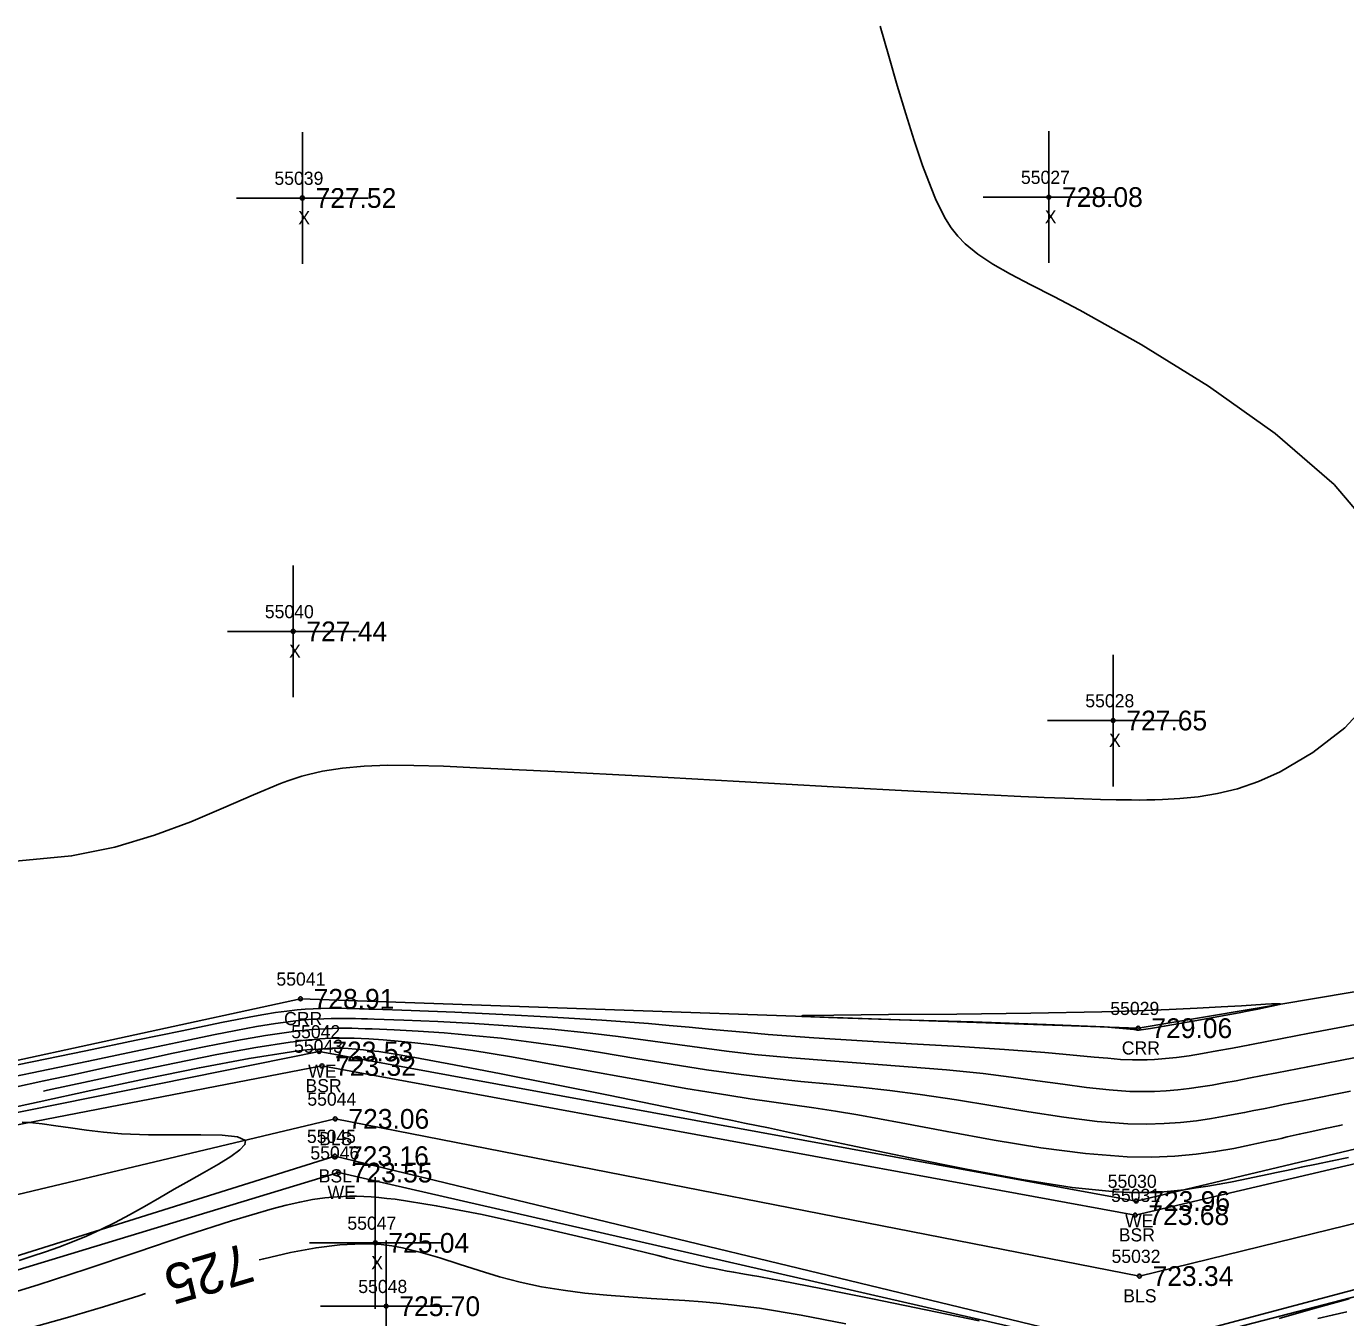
# Model space of a CAD drawing. Extents: x 1378535 to 1380697, y 997729 to 1000024.
# Drawn here: x 1379294.8 to 1379395, y 998822.2 to 998920.3 of the extents above; entities that cross this region are included whole.
import ezdxf

# ---------------------------------------------------------------- set-up
doc = ezdxf.new("R2010")
doc.units = 0
for name, color, linetype in [('RD_DTM_BkLn1', 7, 'Continuous'), ('RD_DTM_BkLn2', 7, 'Continuous'), ('RD_DTM_BkLn_txCode', 7, 'Continuous'), ('RD_DTM_Major1', 7, 'Continuous'), ('RD_DTM_Major1_Lbl', 7, 'Continuous'), ('RD_DTM_Minor1', 7, 'Continuous'), ('RD_EX_H2O', 7, 'Continuous'), ('RD_EX_H2O_txCode', 7, 'Continuous'), ('RD_EX_Misc', 7, 'Continuous'), ('RD_EX_Misc_txCode', 7, 'Continuous'), ('RD_EX_TX_H2O_ELEV', 7, 'Continuous'), ('RD_EX_TX_Misc_ELEV', 7, 'Continuous'), ('RD_SMD_Locator', 7, 'Continuous')]:
    doc.layers.add(name, color=color, linetype=linetype)

msp = doc.modelspace()

# ---------------------------------------------------------------- linework, layer by layer
at = {"layer": 'RD_DTM_BkLn1'}
msp.add_lwpolyline([(1379553.45, 998877.65), (1379522.75, 998865.97), (1379451.43, 998843.07), (1379379.34, 998825.4), (1379318.26, 998837.34), (1379265.68, 998824.82), (1379236.48, 998803.68), (1379246.95, 998781.52), (1379256.95, 998764.95), (1379266.26, 998734.33), (1379201.9, 998714.54)], dxfattribs=at)
at = {"layer": 'RD_DTM_BkLn2'}
for points in [[(1379521.59, 998873.75), (1379449.84, 998846.62), (1379379.02, 998830.03), (1379317.25, 998841.36), (1379265.46, 998831.34), (1379230.14, 998804.97), (1379227.35, 998788.2), (1379243.92, 998777.95), (1379250.53, 998768.88), (1379262.62, 998739.76), (1379199.79, 998717.69)], [(1379525.73, 998858.39), (1379452.66, 998839.51), (1379378.77, 998819.88), (1379318.23, 998834.51), (1379266.98, 998818.43), (1379241.58, 998803.06), (1379252.1, 998786.78), (1379270.14, 998772.2), (1379262.15, 998766.62), (1379268.69, 998731.04), (1379202.95, 998711.75)]]:
    msp.add_lwpolyline(points, dxfattribs=at)
at = {"layer": 'RD_DTM_Major1'}
for points in [[(1379394.76, 998836.88), (1379394.55, 998836.84), (1379393.46, 998836.6), (1379392.44, 998836.38), (1379391.48, 998836.17), (1379390.56, 998835.97), (1379390.1, 998835.86), (1379389.64, 998835.76), (1379389.19, 998835.66), (1379388.73, 998835.56), (1379388.26, 998835.46), (1379387.79, 998835.36), (1379386.51, 998835.1), (1379385.13, 998834.86), (1379383.64, 998834.65), (1379382.03, 998834.5), (1379380.29, 998834.43), (1379378.41, 998834.45), (1379375.25, 998834.7), (1379371.84, 998835.14), (1379368.3, 998835.73), (1379364.73, 998836.38), (1379361.24, 998837.04), (1379357.95, 998837.64), (1379356.25, 998837.92), (1379354.61, 998838.17), (1379353, 998838.4), (1379351.4, 998838.63), (1379349.77, 998838.87), (1379348.08, 998839.13), (1379344.9, 998839.66), (1379341.56, 998840.25), (1379338.17, 998840.87), (1379334.82, 998841.48), (1379331.64, 998842.05), (1379328.72, 998842.53), (1379327.13, 998842.77), (1379325.66, 998842.96), (1379324.31, 998843.12), (1379323.05, 998843.25), (1379321.89, 998843.35), (1379320.8, 998843.42), (1379320.24, 998843.44), (1379319.7, 998843.46), (1379319.16, 998843.47), (1379318.62, 998843.47), (1379318.06, 998843.46), (1379317.49, 998843.44), (1379317.09, 998843.41), (1379316.67, 998843.38), (1379316.24, 998843.34), (1379315.79, 998843.29), (1379315.32, 998843.23), (1379314.83, 998843.17), (1379312.24, 998842.77), (1379309.27, 998842.22), (1379306.06, 998841.58), (1379302.75, 998840.89), (1379299.48, 998840.19), (1379296.41, 998839.52), (1379296.1, 998839.45)], [(1379312.47, 998826.63), (1379312.83, 998826.72), (1379314.87, 998827.2), (1379316.8, 998827.55), (1379318.62, 998827.78), (1379320.31, 998827.86), (1379320.41, 998827.86), (1379320.51, 998827.86), (1379320.6, 998827.86), (1379320.8, 998827.86), (1379320.9, 998827.85), (1379321.32, 998827.83), (1379321.74, 998827.79), (1379322.15, 998827.75), (1379322.56, 998827.69), (1379322.97, 998827.62), (1379323.38, 998827.54), (1379324.78, 998827.2), (1379326.21, 998826.78), (1379327.68, 998826.31), (1379329.19, 998825.82), (1379330.73, 998825.35), (1379332.3, 998824.94), (1379333.92, 998824.59), (1379335.56, 998824.32), (1379337.22, 998824.11), (1379338.89, 998823.94), (1379340.57, 998823.81), (1379342.25, 998823.7), (1379343.53, 998823.62), (1379344.82, 998823.54), (1379346.15, 998823.44), (1379347.52, 998823.31), (1379348.96, 998823.15), (1379350.48, 998822.95), (1379353.64, 998822.42), (1379357.04, 998821.77)], [(1379295.12, 998821.48), (1379297.91, 998822.25), (1379300.65, 998823.07), (1379303.34, 998823.91), (1379303.84, 998824.07)], [(1379392.89, 998822.18), (1379393.98, 998822.42), (1379395.09, 998822.68)]]:
    msp.add_lwpolyline(points, dxfattribs=at)
at = {"layer": 'RD_DTM_Minor1'}
for points in [[(1379397.54, 998881.49), (1379394.13, 998885.52), (1379389.65, 998889.4), (1379384.59, 998893), (1379379.48, 998896.17), (1379374.81, 998898.77), (1379372.83, 998899.8), (1379371.08, 998900.69), (1379369.54, 998901.5), (1379368.2, 998902.27), (1379367.06, 998903.02), (1379366.1, 998903.81), (1379365.54, 998904.4), (1379365.05, 998905.03), (1379364.62, 998905.71), (1379364.22, 998906.43), (1379363.86, 998907.22), (1379363.51, 998908.06), (1379362.87, 998909.77), (1379362.23, 998911.66), (1379361.59, 998913.69), (1379360.95, 998915.84), (1379360.3, 998918.07), (1379359.66, 998920.33)], [(1379293.73, 998856.88), (1379298.23, 998857.32), (1379301.52, 998857.99), (1379304.53, 998858.88), (1379307.28, 998859.9), (1379309.78, 998860.96), (1379312.05, 998861.96), (1379314.11, 998862.81), (1379314.66, 998863.01), (1379315.19, 998863.19), (1379315.72, 998863.36), (1379316.24, 998863.5), (1379316.76, 998863.63), (1379317.29, 998863.75), (1379318.82, 998863.99), (1379320.45, 998864.14), (1379322.24, 998864.2), (1379324.24, 998864.19), (1379326.47, 998864.12), (1379329, 998864.01), (1379334.94, 998863.72), (1379341.74, 998863.36), (1379348.93, 998862.96), (1379356.07, 998862.57), (1379362.69, 998862.21), (1379368.33, 998861.92), (1379370.33, 998861.83), (1379372.1, 998861.75), (1379373.68, 998861.69), (1379375.09, 998861.64), (1379376.38, 998861.61), (1379377.58, 998861.58), (1379378.17, 998861.57), (1379378.75, 998861.57), (1379379.33, 998861.56), (1379379.91, 998861.57), (1379380.5, 998861.58), (1379381.1, 998861.59), (1379382.41, 998861.67), (1379383.79, 998861.81), (1379385.26, 998862.05), (1379386.79, 998862.42), (1379388.38, 998862.96), (1379390.02, 998863.69), (1379392.52, 998865.16), (1379394.93, 998867.05), (1379397.02, 998869.3)], [(1379378.91, 998844.14), (1379376.66, 998844.32), (1379372.25, 998844.51), (1379366.72, 998844.7), (1379361.1, 998844.87), (1379356.42, 998845.01), (1379353.71, 998845.12), (1379353.74, 998845.19), (1379356.14, 998845.23), (1379360.28, 998845.27), (1379365.48, 998845.3), (1379371.1, 998845.36), (1379376.48, 998845.47), (1379379.18, 998845.55), (1379381.59, 998845.64), (1379383.72, 998845.74), (1379385.55, 998845.84), (1379387.09, 998845.93), (1379388.91, 998846.05), (1379389.38, 998846.07), (1379389.73, 998846.09), (1379389.95, 998846.09), (1379390.03, 998846.07), (1379389.97, 998846.03), (1379389.75, 998845.97), (1379389.39, 998845.89), (1379388.91, 998845.79), (1379388.33, 998845.67), (1379387.66, 998845.54), (1379386.91, 998845.4), (1379385.49, 998845.14), (1379383.99, 998844.87), (1379382.54, 998844.61), (1379381.23, 998844.38), (1379380.18, 998844.2), (1379379.48, 998844.1), (1379379.33, 998844.08), (1379379.27, 998844.07), (1379379.25, 998844.07), (1379379.2, 998844.08), (1379379.16, 998844.08), (1379379.08, 998844.11), (1379379.01, 998844.12), (1379378.91, 998844.14)], [(1379395.76, 998844.5), (1379392.27, 998843.84), (1379389.14, 998843.24), (1379387.72, 998842.97), (1379386.42, 998842.72), (1379385.23, 998842.5), (1379384.13, 998842.3), (1379383.12, 998842.14), (1379382.16, 998842.01), (1379381.59, 998841.94), (1379381.04, 998841.89), (1379380.49, 998841.85), (1379379.94, 998841.83), (1379379.39, 998841.82), (1379378.82, 998841.82), (1379377.91, 998841.86), (1379376.93, 998841.94), (1379375.89, 998842.03), (1379373.51, 998842.26), (1379372.16, 998842.38), (1379369.1, 998842.61), (1379365.68, 998842.83), (1379362.02, 998843.04), (1379358.28, 998843.26), (1379354.61, 998843.5), (1379351.13, 998843.75), (1379349.58, 998843.89), (1379348.08, 998844.02), (1379346.61, 998844.16), (1379345.13, 998844.3), (1379343.62, 998844.44), (1379342.06, 998844.58), (1379338.52, 998844.84), (1379334.77, 998845.07), (1379330.99, 998845.27), (1379327.35, 998845.44), (1379324.02, 998845.57), (1379321.17, 998845.67), (1379320.8, 998845.68), (1379320.45, 998845.69), (1379320.11, 998845.7), (1379319.46, 998845.72), (1379319.15, 998845.73), (1379318.45, 998845.74), (1379317.8, 998845.74), (1379317.17, 998845.73), (1379316.57, 998845.7), (1379315.97, 998845.67), (1379315.37, 998845.62), (1379314.57, 998845.52), (1379313.73, 998845.41), (1379312.83, 998845.26), (1379311.86, 998845.08), (1379310.8, 998844.88), (1379309.63, 998844.65), (1379306.63, 998844.04), (1379303.15, 998843.32), (1379299.31, 998842.52), (1379295.23, 998841.67), (1379291.02, 998840.8)], [(1379397.46, 998842.33), (1379394.72, 998841.8), (1379392.13, 998841.3), (1379389.78, 998840.84), (1379388.68, 998840.63), (1379387.65, 998840.42), (1379386.68, 998840.24), (1379385.75, 998840.07), (1379384.86, 998839.91), (1379383.99, 998839.77), (1379383.12, 998839.65), (1379382.26, 998839.54), (1379381.38, 998839.47), (1379380.49, 998839.42), (1379379.57, 998839.41), (1379378.6, 998839.43), (1379377.03, 998839.54), (1379375.33, 998839.73), (1379373.52, 998839.97), (1379371.61, 998840.24), (1379369.59, 998840.52), (1379367.46, 998840.78), (1379364.68, 998841.06), (1379361.78, 998841.3), (1379358.83, 998841.52), (1379355.87, 998841.74), (1379352.95, 998841.97), (1379350.11, 998842.24), (1379347.98, 998842.49), (1379345.92, 998842.76), (1379343.87, 998843.04), (1379341.83, 998843.33), (1379339.75, 998843.6), (1379337.62, 998843.86), (1379334.72, 998844.15), (1379331.76, 998844.39), (1379328.84, 998844.58), (1379326.05, 998844.73), (1379323.47, 998844.84), (1379321.21, 998844.92), (1379320.72, 998844.94), (1379320.25, 998844.95), (1379319.8, 998844.96), (1379319.36, 998844.96), (1379318.94, 998844.97), (1379318.53, 998844.97), (1379317.95, 998844.96), (1379317.38, 998844.95), (1379316.81, 998844.92), (1379316.24, 998844.88), (1379315.66, 998844.83), (1379315.07, 998844.77), (1379313.73, 998844.59), (1379312.28, 998844.35), (1379310.71, 998844.06), (1379309.02, 998843.73), (1379307.22, 998843.35), (1379305.29, 998842.94), (1379302.5, 998842.35), (1379299.53, 998841.72), (1379296.45, 998841.08), (1379293.29, 998840.42)], [(1379395.38, 998839.45), (1379391.85, 998838.74), (1379390.26, 998838.42), (1379389.5, 998838.26), (1379388.76, 998838.11), (1379388.04, 998837.97), (1379387.33, 998837.82), (1379386.62, 998837.69), (1379385.92, 998837.56), (1379384.81, 998837.37), (1379383.67, 998837.2), (1379382.47, 998837.07), (1379381.22, 998836.98), (1379379.89, 998836.94), (1379378.47, 998836.97), (1379376.12, 998837.15), (1379373.6, 998837.47), (1379370.94, 998837.88), (1379368.2, 998838.33), (1379365.44, 998838.79), (1379362.69, 998839.2), (1379360.39, 998839.49), (1379358.12, 998839.74), (1379355.87, 998839.97), (1379353.63, 998840.19), (1379351.38, 998840.42), (1379349.1, 998840.7), (1379346.45, 998841.07), (1379343.78, 998841.49), (1379341.09, 998841.93), (1379338.41, 998842.38), (1379335.76, 998842.8), (1379333.15, 998843.17), (1379330.86, 998843.46), (1379328.65, 998843.68), (1379326.54, 998843.87), (1379324.56, 998844), (1379322.73, 998844.11), (1379321.07, 998844.18), (1379320.53, 998844.19), (1379320.01, 998844.21), (1379319.51, 998844.22), (1379319.01, 998844.22), (1379318.52, 998844.22), (1379318.04, 998844.21), (1379317.54, 998844.19), (1379317.05, 998844.16), (1379316.54, 998844.13), (1379316.01, 998844.08), (1379315.47, 998844.02), (1379314.9, 998843.96), (1379312.95, 998843.67), (1379310.78, 998843.29), (1379308.44, 998842.83), (1379305.96, 998842.32), (1379303.41, 998841.78), (1379300.83, 998841.23), (1379298.46, 998840.72), (1379296.13, 998840.22), (1379293.82, 998839.73)], [(1379395.21, 998834.4), (1379393.98, 998834.15), (1379392.79, 998833.91), (1379391.63, 998833.66), (1379391, 998833.53), (1379390.38, 998833.4), (1379389.76, 998833.27), (1379389.16, 998833.14), (1379388.56, 998833.01), (1379387.96, 998832.89), (1379387.12, 998832.71), (1379386.26, 998832.54), (1379385.4, 998832.38), (1379384.53, 998832.23), (1379383.64, 998832.09), (1379382.73, 998831.96), (1379381.98, 998831.88), (1379381.19, 998831.81), (1379380.37, 998831.76), (1379379.49, 998831.74), (1379378.55, 998831.75), (1379377.52, 998831.8), (1379374.24, 998832.14), (1379370.41, 998832.73), (1379366.2, 998833.51), (1379361.79, 998834.4), (1379357.33, 998835.34), (1379352.99, 998836.26), (1379352.07, 998836.46), (1379351.16, 998836.65), (1379350.25, 998836.84), (1379349.34, 998837.02), (1379348.43, 998837.21), (1379347.51, 998837.4), (1379343.31, 998838.26), (1379339.02, 998839.13), (1379334.82, 998839.98), (1379330.85, 998840.76), (1379327.3, 998841.44), (1379324.31, 998841.99), (1379323.54, 998842.13), (1379322.84, 998842.25), (1379322.18, 998842.35), (1379321.56, 998842.45), (1379320.97, 998842.52), (1379320.4, 998842.59), (1379319.82, 998842.64), (1379319.23, 998842.68), (1379318.63, 998842.7), (1379318.01, 998842.7), (1379317.34, 998842.67), (1379316.62, 998842.62), (1379316.36, 998842.6), (1379316.09, 998842.58), (1379315.82, 998842.55), (1379315.53, 998842.51), (1379315.24, 998842.48), (1379314.94, 998842.44), (1379311.72, 998841.93), (1379307.94, 998841.22), (1379303.84, 998840.38), (1379299.7, 998839.49), (1379295.78, 998838.64), (1379292.35, 998837.89)], [(1379294.25, 998826.59), (1379295.25, 998826.9), (1379296.25, 998827.23), (1379297.27, 998827.59), (1379298.31, 998827.99), (1379299.37, 998828.43), (1379300.46, 998828.93), (1379301.54, 998829.47), (1379302.64, 998830.06), (1379303.76, 998830.69), (1379304.9, 998831.34), (1379306.03, 998831.99), (1379307.16, 998832.63), (1379308.32, 998833.29), (1379309.4, 998833.91), (1379310.32, 998834.48), (1379311.01, 998834.98), (1379311.4, 998835.39), (1379311.43, 998835.71), (1379310.84, 998835.97), (1379309.66, 998836.09), (1379308.04, 998836.12), (1379306.13, 998836.12), (1379304.07, 998836.13), (1379302.02, 998836.21), (1379300.66, 998836.33), (1379299.37, 998836.48), (1379298.16, 998836.65), (1379297.03, 998836.82), (1379295.99, 998836.96), (1379295.04, 998837.06), (1379294.47, 998837.1)], [(1379292.21, 998823.66), (1379295.7, 998824.73), (1379299.41, 998825.94), (1379303.2, 998827.22), (1379306.91, 998828.47), (1379310.38, 998829.59), (1379313.46, 998830.51), (1379314.54, 998830.79), (1379315.56, 998831.02), (1379316.53, 998831.21), (1379317.47, 998831.34), (1379318.4, 998831.43), (1379319.34, 998831.46), (1379319.87, 998831.46), (1379320.42, 998831.44), (1379320.99, 998831.41), (1379321.57, 998831.36), (1379322.18, 998831.3), (1379322.81, 998831.23), (1379325.93, 998830.74), (1379329.41, 998830.07), (1379333.05, 998829.27), (1379336.63, 998828.44), (1379339.94, 998827.64), (1379342.77, 998826.95), (1379343.42, 998826.79), (1379344.02, 998826.64), (1379344.59, 998826.51), (1379345.12, 998826.38), (1379345.63, 998826.27), (1379346.12, 998826.16), (1379346.6, 998826.06), (1379347.07, 998825.97), (1379347.55, 998825.87), (1379348.03, 998825.78), (1379348.53, 998825.69), (1379349.06, 998825.6), (1379349.49, 998825.52), (1379349.94, 998825.44), (1379350.42, 998825.36), (1379351.46, 998825.16), (1379352.03, 998825.06), (1379355.26, 998824.43), (1379359.06, 998823.67), (1379363.12, 998822.84), (1379367.16, 998822)], [(1379389.95, 998822.18), (1379392.52, 998822.91), (1379395.27, 998823.68)]]:
    msp.add_lwpolyline(points, dxfattribs=at)
at = {"layer": 'RD_EX_H2O'}
for points in [[(1379520.38, 998878.79), (1379446.52, 998855.54), (1379379.25, 998844.23), (1379315.62, 998846.46), (1379265.27, 998835.52), (1379212.48, 998815.71), (1379209.99, 998806.76), (1379220.28, 998788.22), (1379226.34, 998784.86), (1379243.1, 998776.56), (1379243.6, 998762.76), (1379186.05, 998741.31)], [(1379521.39, 998874.62), (1379449.12, 998847.77), (1379379.09, 998831.1), (1379317.04, 998842.46), (1379265.27, 998831.99), (1379228.84, 998805.16), (1379227.08, 998788.3), (1379243.76, 998777.47), (1379250.53, 998768.88), (1379261.64, 998740.39), (1379199.48, 998718.93)], [(1379525.83, 998856.73), (1379453.03, 998838.7), (1379378.79, 998819.45), (1379318.51, 998833.26), (1379266.99, 998817.62), (1379242.82, 998802.84), (1379253.11, 998787.41), (1379271.02, 998772.65), (1379262.28, 998766.63), (1379268.84, 998730.59), (1379202.54, 998711.22)]]:
    msp.add_lwpolyline(points, dxfattribs=at)
at = {"layer": 'RD_EX_Misc'}
for p, q in [((1379315.76, 998902.29), (1379315.76, 998912.29)), ((1379372.46, 998902.36), (1379372.46, 998912.36)), ((1379310.76, 998907.29), (1379320.76, 998907.29)), ((1379367.46, 998907.36), (1379377.46, 998907.36)), ((1379315.07, 998869.37), (1379315.07, 998879.37)), ((1379310.07, 998874.37), (1379320.07, 998874.37)), ((1379377.35, 998862.6), (1379377.35, 998872.6)), ((1379372.35, 998867.6), (1379382.35, 998867.6)), ((1379321.3, 998822.92), (1379321.3, 998832.92)), ((1379322.13, 998818.11), (1379322.13, 998828.11)), ((1379316.3, 998827.92), (1379326.3, 998827.92)), ((1379317.13, 998823.11), (1379327.13, 998823.11))]:
    msp.add_line(p, q, dxfattribs=at)
at = {"layer": 'RD_SMD_Locator'}
for centre in [(1379315.76, 998907.29), (1379372.46, 998907.36), (1379315.07, 998874.37), (1379377.35, 998867.6), (1379315.62, 998846.46), (1379379.25, 998844.23), (1379317.04, 998842.46), (1379317.25, 998841.36), (1379318.26, 998837.34), (1379318.23, 998834.51), (1379318.51, 998833.26), (1379379.09, 998831.1), (1379379.02, 998830.03), (1379321.3, 998827.92), (1379379.34, 998825.4), (1379322.13, 998823.11)]:
    msp.add_circle(centre, 0.15, dxfattribs=at)

# ---------------------------------------------------------------- texts
at = {"layer": 'RD_DTM_BkLn_txCode'}
for s, p in [('55043', (1379315.13, 998842.36)), ('BSR', (1379316, 998839.36)), ('55044', (1379316.14, 998838.34)), ('55045', (1379316.11, 998835.51)), ('BLS', (1379317.03, 998835.34)), ('BSL', (1379317, 998832.51)), ('55031', (1379377.19, 998831.03)), ('BSR', (1379377.77, 998828.03)), ('55032', (1379377.22, 998826.4)), ('BLS', (1379378.11, 998823.4))]:
    msp.add_text(s, height=1, dxfattribs=at).set_placement(p)
at = {"layer": 'RD_DTM_Major1_Lbl'}
msp.add_text('725', height=3, rotation=196.5263, dxfattribs=at).set_placement((1379311.45, 998827.95))
at = {"layer": 'RD_EX_H2O_txCode'}
for s, p in [('55041', (1379313.79, 998847.46)), ('55029', (1379377.13, 998845.23)), ('CRR', (1379314.37, 998844.46)), ('55042', (1379314.92, 998843.46)), ('CRR', (1379378, 998842.23)), ('WE', (1379316.2, 998840.46)), ('55046', (1379316.37, 998834.26)), ('55030', (1379376.93, 998832.1)), ('WE', (1379317.67, 998831.26)), ('WE', (1379378.25, 998829.1))]:
    msp.add_text(s, height=1, dxfattribs=at).set_placement(p)
at = {"layer": 'RD_EX_Misc_txCode'}
for s, p in [('55039', (1379313.64, 998908.29)), ('55027', (1379370.34, 998908.36)), ('X', (1379315.45, 998905.29)), ('X', (1379372.15, 998905.36)), ('55040', (1379312.91, 998875.37)), ('X', (1379314.75, 998872.37)), ('55028', (1379375.23, 998868.6)), ('X', (1379377.03, 998865.6)), ('55047', (1379319.18, 998828.92)), ('X', (1379320.99, 998825.92)), ('55048', (1379320.01, 998824.11))]:
    msp.add_text(s, height=1, dxfattribs=at).set_placement(p)
at = {"layer": 'RD_EX_TX_H2O_ELEV'}
for s, p in [('728.91', (1379316.62, 998845.71)), ('729.06', (1379380.25, 998843.48)), ('723.53', (1379318.04, 998841.71)), ('723.55', (1379319.51, 998832.51)), ('723.96', (1379380.09, 998830.35))]:
    msp.add_text(s, height=1.5, dxfattribs=at).set_placement(p)
at = {"layer": 'RD_EX_TX_Misc_ELEV'}
for s, p in [('728.08', (1379373.46, 998906.61)), ('727.52', (1379316.76, 998906.54)), ('727.44', (1379316.07, 998873.62)), ('727.65', (1379378.35, 998866.85)), ('723.32', (1379318.25, 998840.61)), ('723.06', (1379319.26, 998836.59)), ('723.16', (1379319.23, 998833.76)), ('723.68', (1379380.02, 998829.28)), ('725.04', (1379322.3, 998827.17)), ('723.34', (1379380.34, 998824.65)), ('725.70', (1379323.13, 998822.36))]:
    msp.add_text(s, height=1.5, dxfattribs=at).set_placement(p)

doc.saveas('drawing.dxf')
